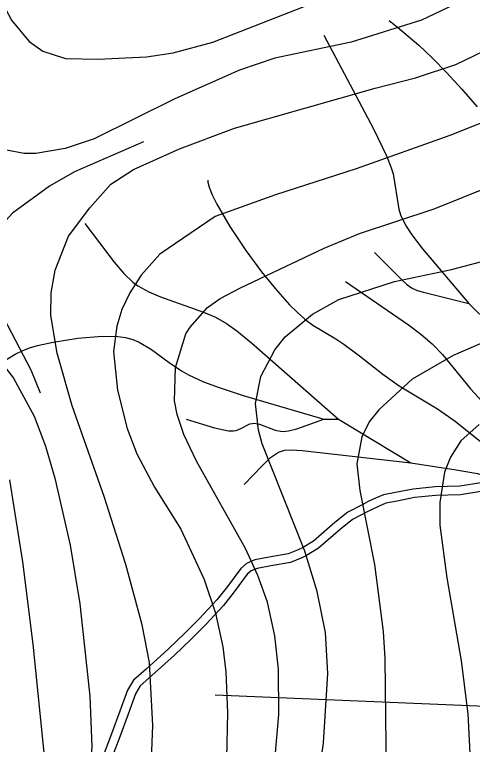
# Model space of a CAD drawing. Extents: x -709584 to -702006, y -1161789 to -1157496.
# Drawn here: x -708423.7 to -708265.7, y -1161424.1 to -1161172.4 of the extents above; entities that cross this region are included whole.
import ezdxf

# ---------------------------------------------------------------- set-up
doc = ezdxf.new("R2010")
doc.units = 0
for name, color, linetype in [('120_vrstevnice hlavní', 7, 'Continuous'), ('122_vrstevnice základní', 7, 'Continuous'), ('124_vrstevnice doplňková', 7, 'Continuous'), ('411_akumulovaný odtok', 7, 'Continuous'), ('735_OP sítí TI', 7, 'Continuous')]:
    doc.layers.add(name, color=color, linetype=linetype)

msp = doc.modelspace()

# ---------------------------------------------------------------- linework, layer by layer
at = {"layer": '120_vrstevnice hlavní'}
for points in [[(-708429.28, -1161165.92), (-708424.79, -1161174.31), (-708418.74, -1161181.65), (-708413.95, -1161185.08), (-708406.14, -1161187.52), (-708395.05, -1161187.77), (-708378.16, -1161187.03), (-708368.96, -1161185.59), (-708355.36, -1161181.98), (-708309.66, -1161164.04)], [(-708314.72, -1161562.54), (-708319.2, -1161548.65), (-708323.69, -1161525.51), (-708324.84, -1161516.25), (-708325.28, -1161507), (-708324.7, -1161483.85), (-708322.53, -1161460.71), (-708317.18, -1161423.68), (-708315.58, -1161399.67), (-708316.45, -1161385.49), (-708319.35, -1161371.32), (-708323.54, -1161357.43), (-708338.29, -1161320.4), (-708339.6, -1161315.78), (-708340.61, -1161306.52), (-708338.73, -1161297.26), (-708333.96, -1161288), (-708330.34, -1161283.52), (-708320.94, -1161275.71), (-708311.83, -1161270.65), (-708292.59, -1161264.43), (-708272.92, -1161260.38), (-708258.16, -1161256.47)], [(-708419.73, -1161555.02), (-708421.03, -1161529.56), (-708414.55, -1161466.26), (-708412.93, -1161432.65), (-708417.27, -1161389.54), (-708420.89, -1161361.19), (-708425.37, -1161332.84)]]:
    msp.add_lwpolyline(points, dxfattribs=at)
at = {"layer": '122_vrstevnice základní'}
for points in [[(-708267.13, -1161166.5), (-708283.33, -1161174.31), (-708307.63, -1161181.98), (-708333.96, -1161187.48), (-708346.1, -1161191.53), (-708368.38, -1161201.51), (-708396.3, -1161215.25), (-708406.28, -1161218.57), (-708416.4, -1161220.31), (-708420.45, -1161220.31), (-708426.53, -1161219.15), (-708430.58, -1161217.42), (-708435.93, -1161213.8), (-708439.26, -1161210.47), (-708442.58, -1161205.84), (-708447.65, -1161196.01), (-708450.83, -1161184.44), (-708452.56, -1161168.24)], [(-708409.75, -1161260.52), (-708405.12, -1161248.8), (-708397.81, -1161239.02), (-708390.5, -1161230.95), (-708382.69, -1161225.81), (-708366.79, -1161218.72), (-708347.84, -1161211.63), (-708299.24, -1161197.75), (-708285.35, -1161194.27), (-708271.47, -1161189.65), (-708255.27, -1161181.83), (-708243.7, -1161174.6), (-708235.6, -1161168.38)], [(-708365.34, -1161317.22), (-708367.66, -1161310.28), (-708368.53, -1161305.65), (-708368.24, -1161294.08), (-708364.62, -1161282.51), (-708363.17, -1161280.19), (-708357.1, -1161273.39), (-708352.76, -1161270.36), (-708345.82, -1161266.6), (-708316.89, -1161253), (-708304.74, -1161247.94), (-708278.99, -1161239.4), (-708248.33, -1161227.11), (-708226.92, -1161216.4), (-708211.88, -1161206.42), (-708184.39, -1161183.72), (-708169.93, -1161175.76), (-708162.7, -1161172.87), (-708147.08, -1161169.4)], [(-708254.98, -1161206.71), (-708273.49, -1161214.09), (-708305.89, -1161225.66), (-708333.67, -1161234.63), (-708354.5, -1161242.01), (-708373.59, -1161255.03), (-708380.1, -1161262.26), (-708384, -1161268.33), (-708386.75, -1161274.12), (-708388.49, -1161279.9), (-708389.64, -1161288.58), (-708388.2, -1161301.89), (-708384.87, -1161315.2), (-708381.54, -1161323.88), (-708375.47, -1161335.45), (-708366.36, -1161349.91), (-708358.26, -1161367.27), (-708354.35, -1161378.84), (-708351.89, -1161390.41), (-708350.88, -1161399.09), (-708350.3, -1161413.27), (-708350.59, -1161428.89)], [(-708323.87, -1161641.01), (-708329.33, -1161633.99), (-708335.11, -1161628.21), (-708349.87, -1161610.13), (-708361.29, -1161592.62), (-708369.39, -1161577), (-708374.17, -1161563.99), (-708377.06, -1161553.57), (-708379.37, -1161540.55), (-708380.53, -1161530.14), (-708381.25, -1161511.91), (-708380.68, -1161481.25), (-708376.48, -1161429.18), (-708376.05, -1161417.61), (-708377.2, -1161395.91), (-708379.66, -1161382.89), (-708385.3, -1161362.06), (-708392.83, -1161338.63), (-708403.82, -1161307.39), (-708409.03, -1161289.16), (-708411.2, -1161276.14), (-708411.05, -1161268.33), (-708409.75, -1161260.52)], [(-708477.3, -1161262.55), (-708473.17, -1161266.15), (-708468.19, -1161268.91), (-708456.61, -1161273.25), (-708451.98, -1161274.41), (-708445.04, -1161277.44), (-708440.41, -1161280.34), (-708433.33, -1161286.12), (-708424.07, -1161297.84), (-708416.98, -1161310.86), (-708413.08, -1161321.27), (-708409.89, -1161332.27), (-708404.54, -1161355.41), (-708401.21, -1161375.66), (-708397.74, -1161407.48), (-708397.02, -1161424.84), (-708402.81, -1161498.61), (-708403.09, -1161517.99), (-708402.66, -1161533.61), (-708399.62, -1161551.83), (-708395.57, -1161564.85)], [(-708256.14, -1161282.94), (-708272.34, -1161290.03), (-708286.51, -1161298.13), (-708298.08, -1161308.69), (-708301.41, -1161312.88), (-708303.87, -1161318.09), (-708305.6, -1161327.35), (-708304.59, -1161336.6), (-708299.53, -1161362.06), (-708296.49, -1161385.21), (-708295.91, -1161394.46), (-708295.48, -1161434.38)], [(-708263.37, -1161313.75), (-708269.73, -1161319.39), (-708273.35, -1161325.03), (-708275.37, -1161330.24), (-708276.96, -1161340.65), (-708276.96, -1161348.47), (-708274.51, -1161366.69), (-708269.59, -1161395.33), (-708267.27, -1161413.55), (-708266.41, -1161431.78)], [(-708282.78, -1161641.01), (-708293.02, -1161623.58), (-708299.96, -1161614.03), (-708310.96, -1161601.3), (-708319.06, -1161589.73), (-708328.6, -1161571.22), (-708331.35, -1161564.28), (-708334.82, -1161552.7), (-708336.56, -1161543.45), (-708338.15, -1161527.25), (-708339.31, -1161483.27), (-708338.15, -1161467.07), (-708334.1, -1161432.36), (-708332.51, -1161413.84), (-708332.65, -1161398.22), (-708333.96, -1161386.65), (-708336.41, -1161375.08), (-708339.74, -1161365.82), (-708344.08, -1161356.56), (-708361, -1161326.48), (-708365.34, -1161317.22)]]:
    msp.add_lwpolyline(points, dxfattribs=at)
at = {"layer": '124_vrstevnice doplňková'}
msp.add_lwpolyline([(-708379.28, -1161216.32), (-708403.03, -1161226.64), (-708411.63, -1161231.59), (-708424.5, -1161240.85), (-708431.3, -1161248.37), (-708433.04, -1161252.13), (-708434.48, -1161261.24), (-708428.99, -1161274.41), (-708418.14, -1161294.95), (-708414.96, -1161302.9)], dxfattribs=at)
at = {"layer": '411_akumulovaný odtok'}
for p, q in [((-708266.99, -1161272), (-708256.99, -1161282)), ((-708316.99, -1161312), (-708311.99, -1161312)), ((-708311.99, -1161312), (-708286.99, -1161327))]:
    msp.add_line(p, q, dxfattribs=at)
for points in [[(-708294.49, -1161174.5), (-708291.56, -1161176.73), (-708284.28, -1161183.01), (-708279.63, -1161187.36), (-708274.63, -1161192.37), (-708269.34, -1161198.12), (-708264.15, -1161204.24)], [(-708316.99, -1161179.5), (-708299.89, -1161211.79), (-708295.23, -1161221.39), (-708293.73, -1161225.31), (-708293.14, -1161227.31), (-708291.08, -1161239.55), (-708290.51, -1161241.49), (-708288.85, -1161245), (-708286.7, -1161248.33), (-708282.99, -1161253.15), (-708266.99, -1161272)], [(-708356.99, -1161229.5), (-708357.05, -1161230.18), (-708356.59, -1161231.92), (-708355.54, -1161234.53), (-708353.93, -1161237.8), (-708349.41, -1161245.55), (-708343.94, -1161253.79), (-708338.55, -1161261.17), (-708333.74, -1161267.03), (-708328.81, -1161272.5), (-708326.24, -1161275.04), (-708323.58, -1161277.4), (-708320.78, -1161279.51), (-708312.91, -1161284.25), (-708310.16, -1161286.08), (-708304.76, -1161290.11), (-708296.67, -1161296.47), (-708291.07, -1161300.47), (-708277.8, -1161308.35), (-708271.73, -1161312.58), (-708263, -1161319.59)], [(-708399.49, -1161244.5), (-708389.4, -1161257.82), (-708386.02, -1161261.76), (-708382.92, -1161264.68), (-708381.24, -1161265.94), (-708377.44, -1161268.04), (-708373.35, -1161269.74), (-708358.52, -1161275.01), (-708354.42, -1161276.78), (-708350.6, -1161278.94), (-708347.04, -1161281.47), (-708341.92, -1161285.64), (-708311.99, -1161312)], [(-708299.49, -1161254.5), (-708290.15, -1161263.94), (-708288.54, -1161265.42), (-708286.8, -1161266.67), (-708284.75, -1161267.54), (-708282.57, -1161268.17), (-708266.99, -1161272)], [(-708309.49, -1161264.5), (-708287.75, -1161279.42), (-708283.57, -1161282.58), (-708279.6, -1161285.93), (-708276.03, -1161289.6), (-708266.43, -1161301.52), (-708261.17, -1161307.06), (-708251.85, -1161315.82), (-708211.99, -1161352)], [(-708431, -1161293.98), (-708423.54, -1161289.58), (-708421.12, -1161288.38), (-708418.54, -1161287.38), (-708415.88, -1161286.58), (-708410.38, -1161285.34), (-708401.94, -1161284.05), (-708393.53, -1161283.35), (-708388.09, -1161283.46), (-708385.47, -1161283.82), (-708382.96, -1161284.48), (-708380.74, -1161285.41), (-708376.53, -1161287.93), (-708370.39, -1161292.44), (-708366.13, -1161295.31), (-708363.66, -1161296.68), (-708358.49, -1161299.02), (-708353.12, -1161301.03), (-708344.83, -1161303.75), (-708316.99, -1161312)], [(-708364.49, -1161312), (-708354.73, -1161314.92), (-708349.95, -1161315.95), (-708348.14, -1161315.99), (-708347.27, -1161315.85), (-708345.66, -1161315.18), (-708342.57, -1161313.58), (-708340.94, -1161313.36), (-708339.22, -1161313.7), (-708333.81, -1161315.72), (-708331.95, -1161316.13), (-708331.04, -1161316.16), (-708329.19, -1161315.95), (-708326.36, -1161315.24), (-708316.99, -1161312)], [(-708344.49, -1161334.5), (-708338.33, -1161328.02), (-708335.36, -1161325.22), (-708332.64, -1161323.36), (-708330.55, -1161322.69), (-708328.2, -1161322.52), (-708324.53, -1161322.72), (-708286.99, -1161327)], [(-708286.99, -1161327), (-708271.36, -1161329.38), (-708264, -1161330.73), (-708258.95, -1161332.16), (-708255.72, -1161333.64), (-708252.61, -1161335.61), (-708248.12, -1161338.96), (-708206.99, -1161372)], [(-708354.49, -1161407), (-708263.95, -1161410.81), (-708243.06, -1161412.04), (-708226.4, -1161413.42), (-708221.49, -1161413.5), (-708211.49, -1161413.17), (-708201.26, -1161413.06), (-708185.64, -1161413.37), (-708154.09, -1161414.72), (-708143.59, -1161415.33), (-708133.08, -1161416.2), (-708127.23, -1161417.12), (-708120.97, -1161418.54), (-708114.6, -1161420.49), (-708108.42, -1161422.95), (-708102.61, -1161425.89), (-708097.46, -1161429.02), (-708093.13, -1161432), (-708089.82, -1161434.53), (-708086.99, -1161437)]]:
    msp.add_lwpolyline(points, dxfattribs=at)
at = {"layer": '735_OP sítí TI'}
for points in [[(-708262.83, -1161333.85), (-708270.11, -1161335), (-708278.64, -1161335.27), (-708286.18, -1161336.05), (-708292.23, -1161337.29), (-708296.42, -1161338.07), (-708299.16, -1161339.16), (-708301.67, -1161340.37), (-708303.36, -1161341.21), (-708308.76, -1161343.98), (-708313.18, -1161347.61), (-708320.58, -1161354.04), (-708324.36, -1161356.28), (-708325.88, -1161357.01), (-708329.34, -1161358.43), (-708335.84, -1161359.54), (-708340.88, -1161360.51), (-708343.66, -1161361.69), (-708345.63, -1161363.39), (-708350.3, -1161369.62), (-708353.96, -1161374.28), (-708359.87, -1161380.73), (-708365, -1161385.76), (-708370.63, -1161391.11), (-708378.3, -1161398.13), (-708382.72, -1161401.9), (-708384.76, -1161405.35), (-708387.38, -1161412.65), (-708390.24, -1161420.41), (-708392.85, -1161427.16)], [(-708262.15, -1161336.77), (-708269.83, -1161338), (-708278.44, -1161338.27), (-708285.72, -1161339.01), (-708291.65, -1161340.23), (-708295.58, -1161340.97), (-708297.96, -1161341.9), (-708300.35, -1161343.07), (-708302, -1161343.89), (-708307.1, -1161346.5), (-708311.24, -1161349.91), (-708318.82, -1161356.48), (-708322.94, -1161358.92), (-708324.66, -1161359.75), (-708328.5, -1161361.33), (-708335.3, -1161362.5), (-708340, -1161363.39), (-708342.06, -1161364.27), (-708343.43, -1161365.45), (-708347.92, -1161371.44), (-708351.68, -1161376.22), (-708357.71, -1161382.81), (-708362.92, -1161387.92), (-708368.59, -1161393.31), (-708376.32, -1161400.37), (-708380.4, -1161403.86), (-708382.04, -1161406.63), (-708384.56, -1161413.67), (-708387.44, -1161421.47), (-708390.09, -1161428.36)]]:
    msp.add_lwpolyline(points, dxfattribs=at)

doc.saveas('drawing.dxf')
